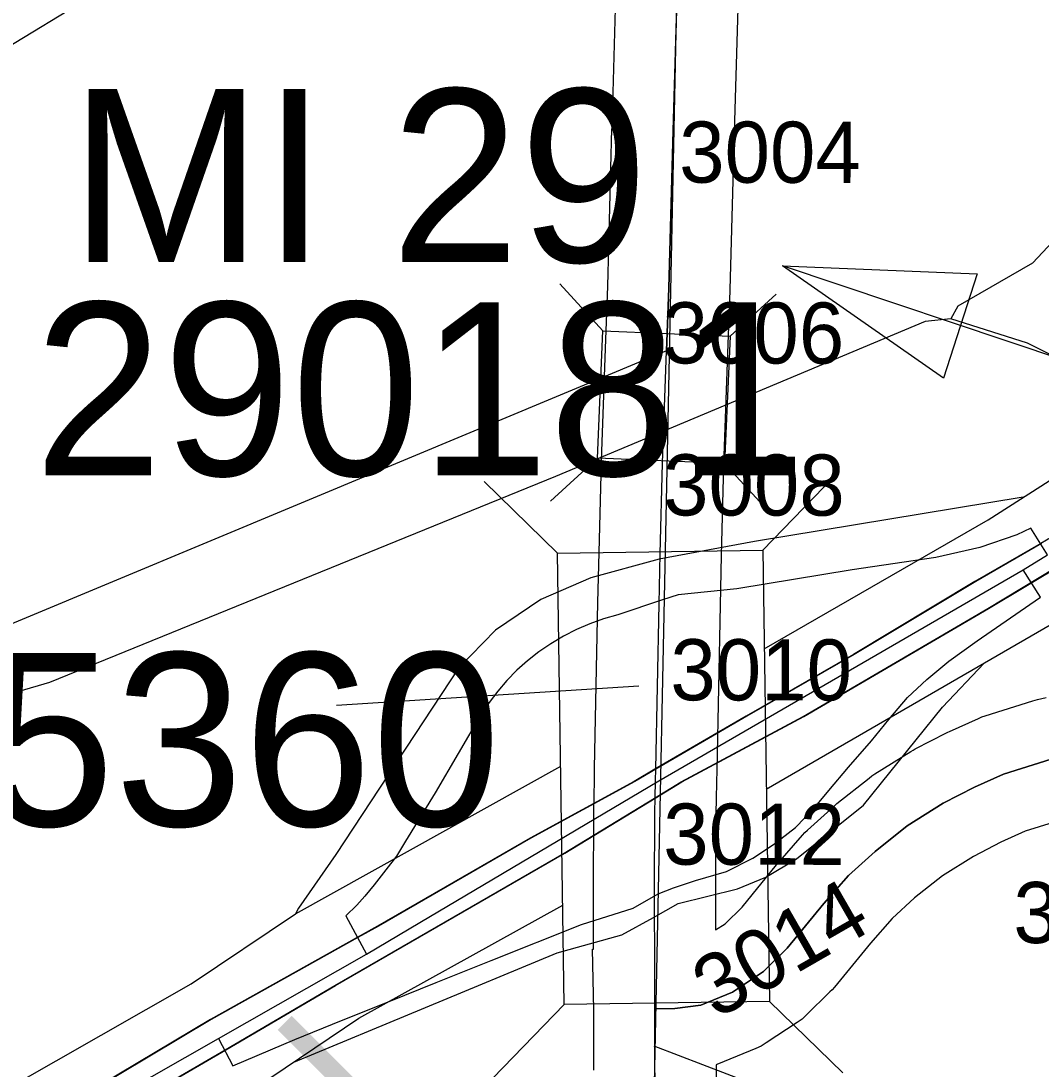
# Model space of a CAD drawing. Extents: x -132.8 to -73.3, y -60 to -26.
# Drawn here: x -109.942 to -109.441, y -37.373 to -36.859 of the extents above; entities that cross this region are included whole.
import ezdxf

# ---------------------------------------------------------------- set-up
doc = ezdxf.new("R2010")
doc.units = 0
for name, color, linetype in [('tdCoCorpBndry', 7, 'Continuous'), ('tdCoDirctArrow', 7, 'Continuous'), ('tdCoDivCarto', 7, 'Continuous'), ('tdCoHydroRiver', 7, 'Continuous'), ('tdCoInt', 7, 'Continuous'), ('tdCoIntCL', 7, 'Continuous'), ('tdCoIntRamp', 7, 'Continuous'), ('tdCoIntRte', 7, 'Continuous'), ('tdCoPrimary', 7, 'Continuous'), ('tdCoRRCL', 7, 'Continuous'), ('tdCoSecRdNmbr', 7, 'Continuous'), ('tdCoSecRteBand', 7, 'Continuous'), ('tdCoSecRteCL', 7, 'Continuous'), ('tdCoSectLine', 7, 'Continuous'), ('tdCoStrucNonDivPri', 7, 'Continuous'), ('tdCoStrucSec', 7, 'Continuous'), ('tdCoStrucSecCoName', 7, 'Continuous'), ('tdCoStrucSecFHWANum', 7, 'Continuous'), ('tdCoSurfAsphalt', 7, 'Continuous'), ('tdCoSurfConc', 7, 'Continuous'), ('tdCoSurfGravel', 7, 'Continuous'), ('tdCoTwpBndryShd', 7, 'Continuous'), ('tdStHwyIntRefPost1', 7, 'Continuous')]:
    doc.layers.add(name, color=color, linetype=linetype)

msp = doc.modelspace()

# ---------------------------------------------------------------- linework, layer by layer
at = {"layer": 'tdCoCorpBndry'}
msp.add_lwpolyline([(-109.44842, -36.2013), (-109.55991, -36.62715), (-109.5629, -36.79135), (-109.61836, -36.78877), (-109.61893, -36.8177), (-109.62166, -36.91248), (-109.62371, -36.98999), (-109.62484, -37.02072), (-110.1231, -37.22833)], dxfattribs=at)
at = {"layer": 'tdCoDirctArrow'}
msp.add_line((-109.10402, -37.13448), (-109.56782, -36.97896), dxfattribs=at)
msp.add_lwpolyline([(-109.48879, -37.03414), (-109.56782, -36.97896), (-109.4722, -36.98286)], close=True, dxfattribs=at)
at = {"layer": 'tdCoDivCarto'}
for p, q in [((-109.44063, -37.11535), (-109.47298, -37.13405)), ((-109.46665, -37.14727), (-109.41906, -37.11866)), ((-109.47298, -37.13405), (-109.53266, -37.16981)), ((-109.5574, -37.20029), (-109.46665, -37.14727)), ((-109.53266, -37.16981), (-109.58543, -37.20014)), ((-109.58543, -37.20014), (-109.63018, -37.22622)), ((-109.61733, -37.23235), (-109.5574, -37.20029)), ((-109.63018, -37.22622), (-109.64042, -37.2322)), ((-109.64042, -37.2322), (-109.69147, -37.26006)), ((-109.63046, -37.24035), (-109.61733, -37.23235)), ((-109.67479, -37.26736), (-109.63046, -37.24035)), ((-109.69147, -37.26006), (-109.76644, -37.30322)), ((-109.78749, -37.33247), (-109.67479, -37.26736)), ((-109.76644, -37.30322), (-109.77645, -37.30881)), ((-109.77645, -37.30881), (-109.84856, -37.34909)), ((-109.87232, -37.38204), (-109.78749, -37.33247)), ((-109.84856, -37.34909), (-109.9394, -37.40327))]:
    msp.add_line(p, q, dxfattribs=at)
for points in [[(-109.44063, -37.11535), (-109.47298, -37.13405), (-109.53266, -37.16981), (-109.58543, -37.20014), (-109.63018, -37.22622), (-109.64042, -37.2322), (-109.69147, -37.26006), (-109.76644, -37.30322), (-109.77645, -37.30881)], [(-109.44063, -37.11535), (-109.47298, -37.13405), (-109.53266, -37.16981), (-109.58543, -37.20014), (-109.63018, -37.22622), (-109.64042, -37.2322), (-109.69147, -37.26006), (-109.76644, -37.30322), (-109.77645, -37.30881)], [(-109.44063, -37.11535), (-109.47298, -37.13405), (-109.53266, -37.16981), (-109.58543, -37.20014), (-109.63018, -37.22622), (-109.64042, -37.2322), (-109.69147, -37.26006), (-109.76644, -37.30322), (-109.77645, -37.30881)], [(-109.84139, -37.36396), (-109.78749, -37.33247), (-109.67479, -37.26736), (-109.63046, -37.24035), (-109.61733, -37.23235), (-109.5574, -37.20029), (-109.46665, -37.14727), (-109.43354, -37.12736)], [(-109.84139, -37.36396), (-109.78749, -37.33247), (-109.67479, -37.26736), (-109.63046, -37.24035), (-109.61733, -37.23235), (-109.5574, -37.20029), (-109.46665, -37.14727), (-109.43354, -37.12736)], [(-109.84139, -37.36396), (-109.78749, -37.33247), (-109.67479, -37.26736), (-109.63046, -37.24035), (-109.61733, -37.23235), (-109.5574, -37.20029), (-109.46665, -37.14727), (-109.43354, -37.12736)], [(-109.77645, -37.30881), (-109.84856, -37.34909), (-109.9394, -37.40327), (-109.94572, -37.40704), (-110.00567, -37.44396)], [(-109.77645, -37.30881), (-109.84856, -37.34909), (-109.9394, -37.40327), (-109.94572, -37.40704), (-110.00567, -37.44396)], [(-109.77645, -37.30881), (-109.84856, -37.34909), (-109.9394, -37.40327), (-109.94572, -37.40704), (-110.00567, -37.44396)], [(-109.92759, -37.41398), (-109.92162, -37.41053), (-109.87232, -37.38204), (-109.84139, -37.36396)], [(-109.92759, -37.41398), (-109.92162, -37.41053), (-109.87232, -37.38204), (-109.84139, -37.36396)], [(-109.92759, -37.41398), (-109.92162, -37.41053), (-109.87232, -37.38204), (-109.84139, -37.36396)]]:
    msp.add_lwpolyline(points, dxfattribs=at)
at = {"layer": 'tdCoHydroRiver'}
for points in [[(-109.63259, -36.24593), (-109.63076, -36.30117), (-109.62201, -36.33136), (-109.60087, -36.3713), (-109.56559, -36.41316), (-109.51149, -36.46021), (-109.41961, -36.51132), (-109.37932, -36.54226), (-109.33495, -36.60012), (-109.32162, -36.63672), (-109.32152, -36.69823), (-109.32908, -36.7501), (-109.34302, -36.80497), (-109.38133, -36.88923), (-109.40923, -36.9343), (-109.41408, -36.93891), (-109.41746, -36.94829), (-109.44499, -36.9776), (-109.48179, -36.99879), (-109.4851, -37.00503)], [(-109.4851, -37.00503), (-109.49775, -37.00629), (-109.67947, -37.08236), (-109.92806, -37.18362), (-109.99799, -37.20402)], [(-108.68307, -37.58116), (-108.70504, -37.5759), (-108.80191, -37.53571), (-108.8505, -37.52192), (-108.89101, -37.50044), (-108.90336, -37.4891), (-108.9435, -37.45185), (-109.00591, -37.42195), (-109.02291, -37.40735), (-109.10446, -37.32021), (-109.13345, -37.2785), (-109.1628, -37.25255), (-109.25614, -37.19667), (-109.28686, -37.16123), (-109.30702, -37.14655), (-109.34299, -37.13306), (-109.35999, -37.11845), (-109.38402, -37.0674), (-109.41789, -37.03188), (-109.44751, -37.01697), (-109.4851, -37.00503)]]:
    msp.add_lwpolyline(points, dxfattribs=at)
at = {"layer": 'tdCoInt'}
for points in [[(-109.57588, -37.23592), (-109.43635, -37.1553), (-109.37782, -37.1179), (-109.33741, -37.08537), (-109.28904, -37.03622), (-109.2517, -36.98597), (-109.23258, -36.95775), (-109.20821, -36.91252), (-109.1684, -36.81961), (-108.76416, -35.77517), (-108.48192, -35.05478), (-108.36468, -34.74738), (-108.34277, -34.67819), (-108.32897, -34.6155), (-108.26012, -34.24941), (-108.18818, -33.85183), (-108.16839, -33.77484), (-108.15732, -33.72716), (-108.13362, -33.64515)], [(-109.5769, -37.16713), (-109.46692, -37.10366), (-109.41279, -37.06911), (-109.37793, -37.04105), (-109.33494, -36.99742), (-109.30075, -36.95139), (-109.28396, -36.92661), (-109.2623, -36.88642), (-109.22401, -36.79706), (-108.82004, -35.75333), (-108.53775, -35.0328), (-108.42136, -34.72761), (-108.40079, -34.66265), (-108.31912, -34.2385), (-108.26716, -33.95246), (-108.24741, -33.84928)], [(-110.56931, -37.89661), (-110.38857, -37.69241), (-110.32874, -37.62747), (-110.30232, -37.60512), (-110.22936, -37.55008), (-110.0777, -37.45983), (-109.99123, -37.4072), (-109.85844, -37.33164), (-109.80713, -37.29713), (-109.67682, -37.22463)], [(-110.54087, -37.95501), (-110.3442, -37.7328), (-110.28698, -37.67074), (-110.19585, -37.59996), (-110.04618, -37.5109), (-109.96082, -37.45893), (-109.82682, -37.38268), (-109.77601, -37.34851), (-109.6758, -37.29293)]]:
    msp.add_lwpolyline(points, dxfattribs=at)
at = {"layer": 'tdCoIntCL'}
for points in [[(-109.43777, -37.12096), (-109.44594, -37.10782), (-109.45268, -37.11109), (-109.47094, -37.11724), (-109.49255, -37.12227), (-109.53366, -37.12829), (-109.59024, -37.13759), (-109.61912, -37.1405), (-109.6268, -37.14296), (-109.64886, -37.1504), (-109.65575, -37.15239), (-109.66249, -37.15481), (-109.66906, -37.15764), (-109.67545, -37.16089), (-109.68162, -37.16453), (-109.68754, -37.16856), (-109.69321, -37.17294), (-109.69837, -37.17762), (-109.70325, -37.18261), (-109.70781, -37.18788), (-109.71205, -37.19342), (-109.71594, -37.19921), (-109.73858, -37.23778), (-109.75311, -37.26151), (-109.75757, -37.26888), (-109.7628, -37.27566), (-109.76852, -37.28302), (-109.77307, -37.28854), (-109.77695, -37.2929), (-109.78247, -37.29814), (-109.7723, -37.31693)], [(-109.4496, -37.12823), (-109.43777, -37.12096)], [(-109.84497, -37.35849), (-109.83789, -37.37187), (-109.80747, -37.35888), (-109.7846, -37.34958), (-109.76106, -37.34028), (-109.738, -37.33088), (-109.71097, -37.32013), (-109.66659, -37.3024), (-109.64121, -37.29445), (-109.629, -37.28739), (-109.62144, -37.28438), (-109.61069, -37.28079), (-109.59538, -37.27643), (-109.58249, -37.26985), (-109.57231, -37.2632), (-109.56142, -37.25474), (-109.55235, -37.24537), (-109.5451, -37.2366), (-109.53543, -37.2252), (-109.52423, -37.21224), (-109.51563, -37.20177), (-109.50652, -37.19101), (-109.49702, -37.18207), (-109.48621, -37.17313), (-109.47224, -37.16307), (-109.44634, -37.14537), (-109.44109, -37.1417), (-109.4496, -37.12823)], [(-109.7723, -37.31693), (-109.74614, -37.30143), (-109.62858, -37.23183), (-109.4496, -37.12823)], [(-109.84497, -37.35849), (-109.7723, -37.31693)], [(-111.34197, -38.83015), (-111.20687, -38.67388), (-111.19006, -38.65458), (-111.18197, -38.64462), (-110.91861, -38.34453), (-110.79223, -38.19947), (-110.73468, -38.13223), (-110.72935, -38.126), (-110.65277, -38.03946), (-110.59285, -37.96847), (-110.36638, -37.71261), (-110.33899, -37.68335), (-110.30786, -37.6491), (-110.28358, -37.62856), (-110.2126, -37.57502), (-110.06194, -37.48536), (-110.04637, -37.4754), (-110.00279, -37.44925), (-109.97602, -37.43307), (-109.95859, -37.42311), (-109.84497, -37.35849)]]:
    msp.add_lwpolyline(points, dxfattribs=at)
at = {"layer": 'tdCoIntRamp'}
for points in [[(-109.44963, -37.09263), (-109.58168, -37.11437), (-109.62849, -37.12298)], [(-109.62849, -37.12298), (-109.66201, -37.13222), (-109.68664, -37.14285), (-109.70883, -37.15792), (-109.72709, -37.17659), (-109.78732, -37.26807), (-109.80567, -37.29444), (-109.80713, -37.29713)], [(-109.63128, -37.29905), (-109.61917, -37.29206), (-109.59006, -37.28484), (-109.57609, -37.27925), (-109.56095, -37.27017), (-109.52811, -37.24385), (-109.48922, -37.19564), (-109.4688, -37.17405)], [(-109.80792, -37.36997), (-109.67856, -37.31628), (-109.64689, -37.30743), (-109.63128, -37.29905)]]:
    msp.add_lwpolyline(points, dxfattribs=at)
at = {"layer": 'tdCoIntRte'}
for points in [[(-109.8727, -37.38204), (-109.84176, -37.36396), (-109.78787, -37.33247), (-109.67517, -37.26736), (-109.63084, -37.24035), (-109.61771, -37.23235), (-109.55778, -37.20029), (-109.46703, -37.14727), (-109.43392, -37.12736), (-109.41944, -37.11866), (-109.39626, -37.10362), (-109.37308, -37.08586), (-109.35853, -37.07304), (-109.34398, -37.06021), (-109.32104, -37.03654), (-109.29761, -37.01015), (-109.27788, -36.98451), (-109.27009, -36.97274), (-109.26432, -36.96404), (-109.24977, -36.94036), (-109.23621, -36.91595), (-109.22536, -36.89449), (-109.21673, -36.87452), (-109.20144, -36.83802)], [(-109.8727, -37.38204), (-109.84176, -37.36396), (-109.78787, -37.33247), (-109.67517, -37.26736), (-109.63084, -37.24035), (-109.61771, -37.23235), (-109.55778, -37.20029), (-109.46703, -37.14727), (-109.43392, -37.12736), (-109.41944, -37.11866), (-109.39626, -37.10362), (-109.37308, -37.08586), (-109.35853, -37.07304), (-109.34398, -37.06021), (-109.32104, -37.03654), (-109.29761, -37.01015), (-109.27788, -36.98451), (-109.27009, -36.97274), (-109.26432, -36.96404), (-109.24977, -36.94036), (-109.23621, -36.91595), (-109.22536, -36.89449), (-109.21673, -36.87452), (-109.20144, -36.83802)], [(-109.43538, -37.1121), (-109.44101, -37.11535), (-109.47336, -37.13405), (-109.53304, -37.16981), (-109.58581, -37.20014), (-109.63056, -37.22622), (-109.6408, -37.2322), (-109.69185, -37.26006), (-109.76682, -37.30322), (-109.77683, -37.30881), (-109.84894, -37.34909), (-109.93978, -37.40327)], [(-109.43538, -37.1121), (-109.44101, -37.11535), (-109.47336, -37.13405), (-109.53304, -37.16981), (-109.58581, -37.20014), (-109.63056, -37.22622), (-109.6408, -37.2322), (-109.69185, -37.26006), (-109.76682, -37.30322), (-109.77683, -37.30881), (-109.84894, -37.34909), (-109.93978, -37.40327)]]:
    msp.add_lwpolyline(points, dxfattribs=at)
at = {"layer": 'tdCoPrimary'}
for points in [[(-110.02177, -37.4681), (-109.93077, -37.41582), (-109.92162, -37.41053), (-109.87232, -37.38204), (-109.78749, -37.33247), (-109.67479, -37.26736), (-109.63046, -37.24035), (-109.61733, -37.23235), (-109.5574, -37.20029), (-109.46665, -37.14727), (-109.41906, -37.11866), (-109.39588, -37.10362), (-109.3727, -37.08586), (-109.35815, -37.07304), (-109.3436, -37.06021), (-109.32066, -37.03654), (-109.29723, -37.01015), (-109.27751, -36.98451), (-109.26394, -36.96404), (-109.24939, -36.94036), (-109.23583, -36.91595), (-109.22498, -36.89449), (-109.21635, -36.87452), (-109.20106, -36.83802)], [(-109.44063, -37.11535), (-109.47298, -37.13405), (-109.53266, -37.16981), (-109.58543, -37.20014), (-109.63018, -37.22622), (-109.64042, -37.2322), (-109.69147, -37.26006), (-109.76644, -37.30322), (-109.77645, -37.30881), (-109.84856, -37.34909), (-109.9394, -37.40327)], [(-109.44063, -37.11535), (-109.47298, -37.13405), (-109.53266, -37.16981), (-109.58543, -37.20014), (-109.63018, -37.22622), (-109.64042, -37.2322), (-109.69147, -37.26006), (-109.76644, -37.30322), (-109.77645, -37.30881)], [(-109.44063, -37.11535), (-109.47298, -37.13405), (-109.53266, -37.16981), (-109.58543, -37.20014), (-109.63018, -37.22622), (-109.64042, -37.2322), (-109.69147, -37.26006), (-109.76644, -37.30322), (-109.77645, -37.30881)], [(-109.84139, -37.36396), (-109.78749, -37.33247), (-109.67479, -37.26736), (-109.63046, -37.24035), (-109.61733, -37.23235), (-109.5574, -37.20029), (-109.46665, -37.14727), (-109.43354, -37.12736)], [(-109.84139, -37.36396), (-109.78749, -37.33247), (-109.67479, -37.26736), (-109.63046, -37.24035), (-109.61733, -37.23235), (-109.5574, -37.20029), (-109.46665, -37.14727), (-109.43354, -37.12736)], [(-109.77645, -37.30881), (-109.84856, -37.34909), (-109.9394, -37.40327), (-109.94572, -37.40704), (-110.00567, -37.44396)], [(-109.77645, -37.30881), (-109.84856, -37.34909), (-109.9394, -37.40327), (-109.94572, -37.40704), (-110.00567, -37.44396)], [(-109.92759, -37.41398), (-109.92162, -37.41053), (-109.87232, -37.38204), (-109.84139, -37.36396)], [(-109.92759, -37.41398), (-109.92162, -37.41053), (-109.87232, -37.38204), (-109.84139, -37.36396)]]:
    msp.add_lwpolyline(points, dxfattribs=at)
at = {"layer": 'tdCoRRCL'}
msp.add_lwpolyline([(-110.43133, -37.41886), (-110.0109, -36.91314), (-109.9834, -36.88704), (-109.95469, -36.87516), (-109.90498, -36.84491), (-109.60438, -36.69342), (-109.54015, -36.65093), (-109.49336, -36.61113), (-109.45877, -36.55525), (-109.42988, -36.47555), (-109.41477, -36.37973), (-109.37184, -36.24518), (-109.10837, -35.63844), (-108.82852, -35.00846), (-108.75112, -34.82277), (-108.72238, -34.68787), (-108.67967, -34.13532), (-108.6719, -33.95728), (-108.66851, -33.82645), (-108.64291, -33.62995), (-108.6126, -33.49509), (-108.58309, -33.31684)], dxfattribs=at)
at = {"layer": 'tdCoSecRdNmbr'}
msp.add_line((-109.56318, -37.38806), (-109.63091, -37.36221), dxfattribs=at)
at = {"layer": 'tdCoSecRteBand'}
for points in [[(-109.66054, -37.37402), (-109.66062, -37.34428), (-109.66122, -37.31455), (-109.66071, -37.31454), (-109.66071, -37.31402), (-109.66078, -37.28748), (-109.66079, -37.28593), (-109.66079, -37.28582), (-109.66079, -37.2857), (-109.6606, -37.24714), (-109.6606, -37.24691), (-109.66059, -37.24668), (-109.66045, -37.23975), (-109.66028, -37.23118), (-109.66017, -37.22562), (-109.65854, -37.14439), (-109.65854, -37.14433), (-109.65854, -37.14427), (-109.65795, -37.11975), (-109.65686, -37.07515), (-109.65686, -37.07496), (-109.65685, -37.07477), (-109.65482, -37.01961), (-109.65369, -36.98904), (-109.65165, -36.91169), (-109.65164, -36.91164), (-109.65164, -36.9116), (-109.64904, -36.82306)], [(-109.58906, -36.82468), (-109.59167, -36.91332), (-109.59372, -36.99078), (-109.59372, -36.99093), (-109.59373, -36.99109), (-109.59486, -37.02182), (-109.59689, -37.07679), (-109.59796, -37.1212), (-109.59856, -37.14566), (-109.60018, -37.22682), (-109.60029, -37.23238), (-109.60047, -37.24095), (-109.6006, -37.24765), (-109.60079, -37.28588), (-109.60078, -37.28731), (-109.60073, -37.3051), (-109.59612, -37.30204), (-109.58775, -37.29385), (-109.57078, -37.27317), (-109.57048, -37.2728), (-109.57017, -37.27244), (-109.55808, -37.25863), (-109.55693, -37.25732), (-109.55564, -37.25615), (-109.54257, -37.24431), (-109.54187, -37.24368), (-109.54113, -37.24309), (-109.52535, -37.23051), (-109.52401, -37.22944), (-109.52255, -37.22853), (-109.5048, -37.21743), (-109.50375, -37.21678), (-109.50265, -37.21622), (-109.48737, -37.20832), (-109.48663, -37.20795), (-109.48588, -37.20761), (-109.47157, -37.2012), (-109.46999, -37.20049), (-109.46834, -37.19996), (-109.44491, -37.19257), (-109.44378, -37.19221), (-109.44262, -37.19194), (-109.43834, -37.19095)], [(-109.42797, -37.25014), (-109.44861, -37.25666), (-109.46058, -37.26202), (-109.47404, -37.26897), (-109.4893, -37.2785), (-109.503, -37.28942), (-109.51407, -37.29945), (-109.5247, -37.31159), (-109.54239, -37.33317), (-109.54343, -37.33444), (-109.54461, -37.33558), (-109.5562, -37.34693), (-109.55824, -37.34893), (-109.56063, -37.35051), (-109.57592, -37.36062), (-109.57834, -37.36222), (-109.58103, -37.36333), (-109.59656, -37.36974), (-109.60015, -37.37122), (-109.60055, -37.37128), (-109.60045, -37.40629)]]:
    msp.add_lwpolyline(points, dxfattribs=at)
at = {"layer": 'tdCoSecRteCL'}
for points in [[(-109.63062, -37.34393), (-109.63068, -37.32509), (-109.63078, -37.2874), (-109.63079, -37.28585), (-109.6306, -37.24728), (-109.63046, -37.24035), (-109.63029, -37.23178), (-109.63018, -37.22622), (-109.62855, -37.145), (-109.62795, -37.12047), (-109.62687, -37.07587), (-109.62484, -37.02072), (-109.62371, -36.98999), (-109.62166, -36.91248), (-109.61905, -36.8238), (-109.61836, -36.78877)], [(-109.63062, -37.34393), (-109.62083, -37.34374), (-109.60801, -37.34201), (-109.59247, -37.3356), (-109.57718, -37.32549), (-109.56559, -37.31414), (-109.54759, -37.2922), (-109.5355, -37.27839), (-109.52243, -37.26655), (-109.50665, -37.25397), (-109.4889, -37.24287), (-109.47361, -37.23498), (-109.4593, -37.22857), (-109.43588, -37.22117), (-109.41985, -37.21747), (-109.40461, -37.21533)], [(-109.63637, -37.65619), (-109.63439, -37.56346), (-109.63045, -37.40638), (-109.63062, -37.34393)]]:
    msp.add_lwpolyline(points, dxfattribs=at)
at = {"layer": 'tdCoSectLine'}
msp.add_lwpolyline([(-109.63752, -37.70667), (-109.61703, -36.71302)], dxfattribs=at)
at = {"layer": 'tdCoStrucNonDivPri'}
for p, q in [((-109.57762, -37.11856), (-109.5425, -37.08239)), ((-109.67835, -37.12005), (-109.71452, -37.08493)), ((-109.67835, -37.12005), (-109.57762, -37.11856)), ((-109.67507, -37.34173), (-109.67835, -37.12005)), ((-109.57762, -37.11856), (-109.57434, -37.34024)), ((-109.67507, -37.34173), (-109.71019, -37.37788)), ((-109.57434, -37.34024), (-109.67507, -37.34173)), ((-109.57434, -37.34024), (-109.57434, -37.34024)), ((-109.57434, -37.34024), (-109.53817, -37.37534))]:
    msp.add_line(p, q, dxfattribs=at)
at = {"layer": 'tdCoStrucSec'}
for points in [[(-109.67724, -36.98783), (-109.6561, -37.01088), (-109.5936, -37.01358)], [(-109.57104, -36.99289), (-109.5936, -37.01358), (-109.5963, -37.07608)], [(-109.68185, -37.09453), (-109.6588, -37.07338), (-109.6561, -37.01088)], [(-109.57516, -37.09913), (-109.5963, -37.07608), (-109.6588, -37.07338)]]:
    msp.add_lwpolyline(points, dxfattribs=at)
at = {"layer": 'tdCoStrucSecFHWANum'}
msp.add_line((-109.787, -37.19474), (-109.63844, -37.18525), dxfattribs=at)
at = {"layer": 'tdCoSurfAsphalt'}
for p, q in [((-109.62795, -37.12047), (-109.62687, -37.07587)), ((-109.63068, -37.32509), (-109.63078, -37.2874))]:
    msp.add_line(p, q, dxfattribs=at)
for points in [[(-109.62484, -37.02072), (-109.62371, -36.98999), (-109.62166, -36.91248), (-109.61905, -36.8238), (-109.61836, -36.78877)], [(-109.43588, -37.22117), (-109.4593, -37.22857), (-109.47361, -37.23498), (-109.4889, -37.24287), (-109.50665, -37.25397), (-109.52243, -37.26655), (-109.5355, -37.27839), (-109.54759, -37.2922), (-109.56559, -37.31414), (-109.57718, -37.32549), (-109.59247, -37.3356), (-109.60801, -37.34201), (-109.62083, -37.34374), (-109.63062, -37.34393)]]:
    msp.add_lwpolyline(points, dxfattribs=at)
at = {"layer": 'tdCoSurfConc'}
msp.add_line((-109.62687, -37.07587), (-109.62484, -37.02072), dxfattribs=at)
msp.add_lwpolyline([(-109.63078, -37.2874), (-109.63079, -37.28585), (-109.6306, -37.24728), (-109.63046, -37.24035), (-109.63029, -37.23178), (-109.63018, -37.22622), (-109.62855, -37.145), (-109.62795, -37.12047)], dxfattribs=at)
at = {"layer": 'tdCoSurfGravel'}
msp.add_line((-109.63062, -37.34393), (-109.63068, -37.32509), dxfattribs=at)
msp.add_lwpolyline([(-109.64055, -37.68398), (-109.63809, -37.67641), (-109.63637, -37.65619), (-109.63439, -37.56346), (-109.63045, -37.40638), (-109.63062, -37.34393)], dxfattribs=at)
at = {"layer": 'tdCoTwpBndryShd'}
msp.add_lwpolyline([(-109.75371, -41.70238), (-109.72199, -40.70264), (-109.6938, -39.7054), (-109.66883, -38.70379), (-109.63752, -37.70667), (-109.61703, -36.71302), (-109.59527, -35.71468), (-109.57659, -34.71706), (-109.5568, -33.71851), (-109.52894, -32.72397)], dxfattribs=at)

# ---------------------------------------------------------------- texts
at = {"layer": 'tdCoSecRdNmbr'}
for s, rotation, p in [('3004', 359.9175, (-109.61867, -36.93812)), ('3006', 359.9175, (-109.62682, -37.02689)), ('3008', 359.9175, (-109.62657, -37.10154)), ('3010', 359.9175, (-109.623, -37.19233)), ('3012', 359.9175, (-109.62651, -37.27303)), ('3014', 29.9175, (-109.60039, -37.3493)), ('3007', 359.9175, (-109.45448, -37.31154))]:
    msp.add_text(s, height=0.03, rotation=rotation, dxfattribs=at).set_placement(p)
at = {"layer": 'tdCoStrucSecCoName'}
msp.add_text('MI 29', height=0.085, dxfattribs=at).set_placement((-109.91814, -36.97714))
at = {"layer": 'tdCoStrucSecFHWANum'}
for s, p in [('290181', (-109.93556, -37.08194)), ('45360', (-110.02243, -37.25406))]:
    msp.add_text(s, height=0.085, dxfattribs=at).set_placement(p)
at = {"layer": 'tdStHwyIntRefPost1'}
msp.add_text('‒‒23', height=0.1, rotation=315, dxfattribs=at).set_placement((-109.83857, -37.37679))

doc.saveas('drawing.dxf')
